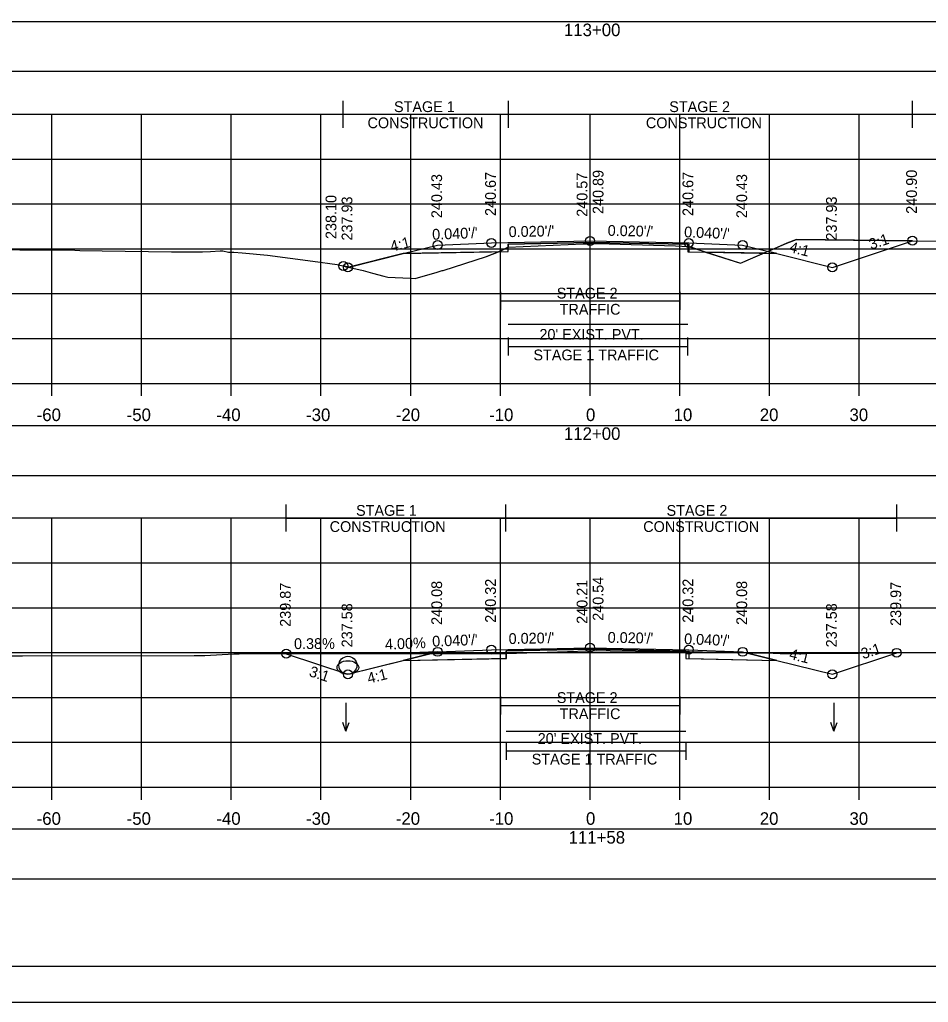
# Model space of a CAD drawing. Extents: x 1369627 to 1374022, y 380035 to 398173.
# Drawn here: x 1370115.7 to 1370216.9, y 381101.6 to 381211.1 of the extents above; entities that cross this region are included whole.
import ezdxf

# ---------------------------------------------------------------- set-up
doc = ezdxf.new("R2010")
doc.units = 0
for name, color, linetype in [('Default', 7, 'Continuous'), ('R_Alt Surface', 7, 'Continuous'), ('R_Axis', 7, 'Continuous'), ('R_Axis Annot', 7, 'Continuous'), ('R_Border', 7, 'Continuous'), ('R_Drive', 7, 'Continuous'), ('R_Exist Surface', 7, 'Continuous'), ('R_Fin Surface', 7, 'Continuous'), ('R_Grid', 7, 'Continuous'), ('R_MOT', 7, 'Continuous'), ('R_No Plot', 7, 'Continuous'), ('R_Water', 7, 'Continuous'), ('R_Water Annot', 7, 'Continuous'), ('R_Xsect Elev', 7, 'Continuous'), ('R_Xsect Slope', 7, 'Continuous'), ('T_Vehicle Path Lt Major', 7, 'Continuous'), ('T_Vehicle Path Lt Minor', 7, 'Continuous'), ('T_Vehicle Path Rt', 7, 'Continuous')]:
    doc.layers.add(name, color=color, linetype=linetype)

msp = doc.modelspace()

# ---------------------------------------------------------------- linework, layer by layer
at = {"layer": 'Default'}
for points in [[(1370029.24, 381205.33), (1370329.24, 381205.33), (1370329.24, 381210.85), (1370029.24, 381210.85)], [(1370029.24, 381160.29), (1370329.24, 381160.29), (1370329.24, 381165.82), (1370029.24, 381165.82)], [(1370029.24, 381115.34), (1370329.24, 381115.34), (1370329.24, 381120.87), (1370029.24, 381120.87)]]:
    msp.add_lwpolyline(points, close=True, dxfattribs=at)
msp.add_lwpolyline([(1370170.12, 381177.15), (1370190.12, 381177.15)], dxfattribs=at)
at = {"layer": 'R_Alt Surface'}
for points in [[(1370158.41, 381185.02), (1370170.12, 381185.25), (1370170.12, 381186.08), (1370179.24, 381186.27), (1370190.12, 381186.05), (1370190.12, 381185.22), (1370200.07, 381185.02)], [(1370158.41, 381139.67), (1370169.9, 381139.9), (1370169.9, 381140.73), (1370179.24, 381140.92), (1370189.9, 381140.71), (1370189.9, 381139.87), (1370200.07, 381139.67)]]:
    msp.add_lwpolyline(points, dxfattribs=at)
at = {"layer": 'R_Axis'}
for p, q in [((1370029.24, 381170.55), (1370329.24, 381170.55)), ((1370119.24, 381169.15), (1370119.24, 381170.55)), ((1370129.24, 381169.15), (1370129.24, 381170.55)), ((1370139.24, 381169.15), (1370139.24, 381170.55)), ((1370149.24, 381169.15), (1370149.24, 381170.55)), ((1370159.24, 381169.15), (1370159.24, 381170.55)), ((1370169.24, 381169.15), (1370169.24, 381170.55)), ((1370179.24, 381169.15), (1370179.24, 381170.55)), ((1370189.24, 381169.15), (1370189.24, 381170.55)), ((1370199.24, 381169.15), (1370199.24, 381170.55)), ((1370209.24, 381169.15), (1370209.24, 381170.55)), ((1370029.24, 381125.55), (1370329.24, 381125.55)), ((1370119.24, 381124.15), (1370119.24, 381125.55)), ((1370129.24, 381124.15), (1370129.24, 381125.55)), ((1370139.24, 381124.15), (1370139.24, 381125.55)), ((1370149.24, 381124.15), (1370149.24, 381125.55)), ((1370159.24, 381124.15), (1370159.24, 381125.55)), ((1370169.24, 381124.15), (1370169.24, 381125.55)), ((1370179.24, 381124.15), (1370179.24, 381125.55)), ((1370189.24, 381124.15), (1370189.24, 381125.55)), ((1370199.24, 381124.15), (1370199.24, 381125.55)), ((1370209.24, 381124.15), (1370209.24, 381125.55))]:
    msp.add_line(p, q, dxfattribs=at)
at = {"layer": 'R_Border'}
msp.add_line((1370337.42, 381105.55), (1370021.24, 381105.55), dxfattribs=at)
at = {"layer": 'R_Drive'}
for p, q in [((1370158.24, 381140.47), (1370145.37, 381140.42)), ((1370162.24, 381140.63), (1370158.24, 381140.47))]:
    msp.add_line(p, q, dxfattribs=at)
at = {"layer": 'R_Exist Surface'}
for points in [[(1370110.35, 381185.6), (1370115.66, 381185.45), (1370118.26, 381185.42), (1370121.8, 381185.38), (1370122.35, 381185.36), (1370124.85, 381185.33), (1370132.59, 381185.21), (1370136.02, 381185.23), (1370136.91, 381185.26), (1370137.99, 381185.33), (1370138.17, 381185.31), (1370138.32, 381185.32), (1370138.95, 381185.18), (1370139.54, 381185.17), (1370140.46, 381185.1), (1370143.28, 381184.85), (1370148.32, 381184.18), (1370151.06, 381183.79), (1370152.46, 381183.48), (1370153.96, 381183.12), (1370154.99, 381182.84), (1370156.25, 381182.49), (1370156.68, 381182.38), (1370159.18, 381182.28), (1370159.75, 381182.25), (1370162.2, 381182.96), (1370162.74, 381183.12), (1370162.78, 381183.13), (1370162.85, 381183.15), (1370167.68, 381184.7), (1370169.45, 381185.4), (1370170.09, 381185.72), (1370178.46, 381186.1), (1370180.12, 381186.15), (1370188.77, 381185.87), (1370190.22, 381185.82), (1370191.01, 381185.53), (1370196.02, 381183.94), (1370201.18, 381186.18), (1370202.23, 381186.6), (1370253.06, 381186)], [(1370114.47, 381140.2), (1370115.96, 381140.2), (1370135.09, 381140.21), (1370136.29, 381140.21), (1370139.54, 381140.4), (1370139.54, 381140.4), (1370140.14, 381140.41), (1370169.1, 381140.46), (1370169.91, 381140.46), (1370169.92, 381140.46), (1370178.97, 381140.74), (1370179.9, 381140.78), (1370181.47, 381140.76), (1370189.99, 381140.63), (1370190.13, 381140.62), (1370190.26, 381140.62), (1370190.57, 381140.61), (1370191.04, 381140.6), (1370191.36, 381140.6), (1370191.77, 381140.59), (1370192.82, 381140.57), (1370194.21, 381140.55), (1370195.32, 381140.54), (1370197.22, 381140.52), (1370197.78, 381140.51), (1370199.66, 381140.47), (1370200.43, 381140.46), (1370201.53, 381140.46), (1370202.68, 381140.46), (1370203.31, 381140.46), (1370209.13, 381140.49), (1370217.1, 381140.54)]]:
    msp.add_lwpolyline(points, dxfattribs=at)
at = {"layer": 'R_Fin Surface'}
for points in [[(1370151.73, 381183.64), (1370152.24, 381183.47), (1370158.41, 381185.02), (1370162.24, 381185.97), (1370168.24, 381186.21), (1370179.24, 381186.43), (1370190.24, 381186.21), (1370196.24, 381185.97), (1370200.05, 381185.02), (1370206.24, 381183.47), (1370215.17, 381186.45)], [(1370145.37, 381140.42), (1370152.24, 381138.13), (1370158.41, 381139.67), (1370162.24, 381140.63), (1370168.24, 381140.87), (1370179.24, 381141.09), (1370190.24, 381140.87), (1370196.24, 381140.63), (1370200.05, 381139.67), (1370206.24, 381138.13), (1370213.41, 381140.52)]]:
    msp.add_lwpolyline(points, dxfattribs=at)
at = {"layer": 'R_Grid'}
for p, q in [((1370029.24, 381200.55), (1370329.24, 381200.55)), ((1370119.24, 381170.55), (1370119.24, 381200.55)), ((1370129.24, 381170.55), (1370129.24, 381200.55)), ((1370139.24, 381170.55), (1370139.24, 381200.55)), ((1370149.24, 381170.55), (1370149.24, 381200.55)), ((1370159.24, 381170.55), (1370159.24, 381200.55)), ((1370169.24, 381170.55), (1370169.24, 381200.55)), ((1370179.24, 381170.55), (1370179.24, 381200.55)), ((1370189.24, 381170.55), (1370189.24, 381200.55)), ((1370199.24, 381170.55), (1370199.24, 381200.55)), ((1370209.24, 381170.55), (1370209.24, 381200.55)), ((1370029.24, 381195.55), (1370329.24, 381195.55)), ((1370029.24, 381190.55), (1370329.24, 381190.55)), ((1370029.24, 381185.55), (1370329.24, 381185.55)), ((1370029.24, 381180.55), (1370329.24, 381180.55)), ((1370029.24, 381175.55), (1370329.24, 381175.55)), ((1370029.24, 381170.55), (1370329.24, 381170.55)), ((1370029.24, 381155.55), (1370329.24, 381155.55)), ((1370119.24, 381125.55), (1370119.24, 381155.55)), ((1370129.24, 381125.55), (1370129.24, 381155.55)), ((1370139.24, 381125.55), (1370139.24, 381155.55)), ((1370149.24, 381125.55), (1370149.24, 381155.55)), ((1370159.24, 381125.55), (1370159.24, 381155.55)), ((1370169.24, 381125.55), (1370169.24, 381155.55)), ((1370179.24, 381125.55), (1370179.24, 381155.55)), ((1370189.24, 381125.55), (1370189.24, 381155.55)), ((1370199.24, 381125.55), (1370199.24, 381155.55)), ((1370209.24, 381125.55), (1370209.24, 381155.55)), ((1370029.24, 381150.55), (1370329.24, 381150.55)), ((1370029.24, 381145.55), (1370329.24, 381145.55)), ((1370029.24, 381140.55), (1370329.24, 381140.55)), ((1370029.24, 381135.55), (1370329.24, 381135.55)), ((1370029.24, 381130.55), (1370329.24, 381130.55)), ((1370029.24, 381125.55), (1370329.24, 381125.55))]:
    msp.add_line(p, q, dxfattribs=at)
at = {"layer": 'R_MOT'}
for p, q in [((1370151.73, 381199.04), (1370151.73, 381202.04)), ((1370170.14, 381199.04), (1370170.14, 381202.04)), ((1370215.17, 381199.04), (1370215.17, 381202.04)), ((1370151.73, 381200.54), (1370215.17, 381200.54)), ((1370169.24, 381180.74), (1370169.24, 381178.74)), ((1370189.24, 381180.74), (1370189.24, 381178.74)), ((1370169.24, 381179.74), (1370189.24, 381179.74)), ((1370170.09, 381175.66), (1370170.09, 381173.66)), ((1370190.09, 381175.66), (1370190.09, 381173.66)), ((1370170.09, 381174.66), (1370190.09, 381174.66)), ((1370145.37, 381154.04), (1370145.37, 381157.04)), ((1370169.84, 381154.04), (1370169.84, 381157.04)), ((1370213.41, 381154.04), (1370213.41, 381157.04)), ((1370145.37, 381155.54), (1370213.41, 381155.54)), ((1370169.24, 381135.66), (1370169.24, 381133.66)), ((1370189.24, 381135.66), (1370189.24, 381133.66)), ((1370169.24, 381134.66), (1370189.24, 381134.66)), ((1370169.9, 381130.61), (1370169.9, 381128.61)), ((1370189.9, 381130.61), (1370189.9, 381128.61)), ((1370169.9, 381129.61), (1370189.9, 381129.61))]:
    msp.add_line(p, q, dxfattribs=at)
at = {"layer": 'R_No Plot'}
msp.add_line((1370008.84, 381101.57), (1370342.17, 381101.57), dxfattribs=at)
for points in [[(1370008.83, 381314.9), (1370342.17, 381314.9), (1370342.17, 381101.56), (1370008.83, 381101.56)], [(1370255.16, 381311.01), (1370274.78, 381311.01), (1370274.78, 381301.13), (1370290.89, 381301.13), (1370314.09, 381301.13), (1370314.09, 381268.46), (1370337.3, 381268.46), (1370337.42, 381105.55), (1370021.24, 381105.55), (1370021.24, 381311.01)]]:
    msp.add_lwpolyline(points, close=True, dxfattribs=at)
for points in [[(1370158.41, 381185.02), (1370168.24, 381185.21), (1370170.09, 381185.25), (1370170.09, 381186.08), (1370179.24, 381186.27), (1370190.24, 381186.05), (1370190.24, 381185.22), (1370190.24, 381185.22), (1370200.05, 381185.02)], [(1370158.41, 381139.67), (1370168.24, 381139.87), (1370169.92, 381139.9), (1370169.92, 381140.73), (1370179.24, 381140.92), (1370190.24, 381140.7), (1370190.24, 381139.87), (1370190.24, 381139.87), (1370200.05, 381139.67)], [(1370169.9, 381131.78), (1370189.9, 381131.78)]]:
    msp.add_lwpolyline(points, dxfattribs=at)
for centre, radius in [((1370162.24, 381185.97), 0.5), ((1370168.24, 381186.21), 0.5), ((1370179.24, 381186.43), 0.5), ((1370190.24, 381186.21), 0.5), ((1370196.24, 381185.97), 0.5), ((1370215.17, 381186.45), 0.5), ((1370151.73, 381183.64), 0.5), ((1370152.24, 381183.47), 0.5), ((1370206.24, 381183.47), 0.5), ((1370179.24, 381141.09), 0.5), ((1370145.37, 381140.42), 0.5), ((1370162.24, 381140.63), 0.5), ((1370168.24, 381140.87), 0.5), ((1370190.24, 381140.87), 0.5), ((1370196.24, 381140.63), 0.5), ((1370213.41, 381140.52), 0.5), ((1370152.24, 381139.13), 1), ((1370152.24, 381138.13), 0.5), ((1370206.24, 381138.13), 0.5)]:
    msp.add_circle(centre, radius, dxfattribs=at)
at = {"layer": 'R_Water'}
msp.add_ellipse((1370152.24, 381138.88), major_axis=(1.21, 0), ratio=0.62069, dxfattribs=at)
at = {"layer": 'R_Water Annot'}
for p, q in [((1370152.02, 381134.93), (1370152.02, 381131.78)), ((1370206.42, 381134.93), (1370206.42, 381131.78)), ((1370152.02, 381131.78), (1370151.67, 381132.75)), ((1370152.02, 381131.78), (1370152.37, 381132.75)), ((1370206.42, 381131.78), (1370206.07, 381132.75)), ((1370206.42, 381131.78), (1370206.77, 381132.75))]:
    msp.add_line(p, q, dxfattribs=at)
at = {"layer": 'R_Xsect Elev'}
for p, q in [((1370179.24, 381186.12), (1370179.24, 381196.12)), ((1370179.24, 381140.75), (1370179.24, 381150.75))]:
    msp.add_line(p, q, dxfattribs=at)
at = {"layer": 'T_Vehicle Path Lt Major'}
msp.add_lwpolyline([(1370162.24, 381140.63), (1370158.24, 381140.47), (1370145.37, 381140.42), (1370152.24, 381138.13)], close=True, dxfattribs=at)
at = {"layer": 'T_Vehicle Path Lt Minor'}
for p, q in [((1370145.37, 381140.42), (1370161.53, 381140.45)), ((1370161.53, 381140.45), (1370162.24, 381140.63))]:
    msp.add_line(p, q, dxfattribs=at)
msp.add_lwpolyline([(1370162.24, 381140.63), (1370158.24, 381140.47), (1370145.37, 381140.42)], dxfattribs=at)
at = {"layer": 'T_Vehicle Path Rt'}
for p, q in [((1370179.24, 381186.27), (1370170.12, 381186.08)), ((1370170.12, 381186.08), (1370170.12, 381185.72)), ((1370170.12, 381185.25), (1370170.12, 381185.72)), ((1370179.24, 381186.12), (1370179.24, 381186.27)), ((1370190.12, 381186.05), (1370179.24, 381186.27)), ((1370179.24, 381186.27), (1370179.24, 381186.12)), ((1370190.12, 381185.82), (1370190.12, 381186.05)), ((1370190.12, 381185.82), (1370190.12, 381185.22)), ((1370158.41, 381185.02), (1370152.36, 381183.5)), ((1370169.01, 381185.23), (1370158.41, 381185.02)), ((1370169.01, 381185.23), (1370170.12, 381185.25)), ((1370190.12, 381185.22), (1370192.1, 381185.18)), ((1370198.58, 381185.05), (1370192.11, 381185.18)), ((1370199.08, 381185.26), (1370198.58, 381185.05)), ((1370198.58, 381185.05), (1370200.05, 381185.02)), ((1370199.08, 381185.26), (1370200.05, 381185.02)), ((1370200.05, 381185.02), (1370199.08, 381185.26)), ((1370152.36, 381183.5), (1370151.73, 381183.64)), ((1370161.53, 381140.45), (1370145.37, 381140.42)), ((1370158.41, 381139.67), (1370161.53, 381140.45)), ((1370161.53, 381140.45), (1370158.41, 381139.67)), ((1370189.9, 381140.71), (1370179.24, 381140.92)), ((1370179.24, 381140.92), (1370179.24, 381140.75)), ((1370179.24, 381140.75), (1370179.24, 381140.92)), ((1370189.9, 381140.63), (1370189.9, 381140.71)), ((1370189.9, 381140.63), (1370189.9, 381139.87)), ((1370196.62, 381140.53), (1370200.05, 381139.67)), ((1370200.05, 381139.67), (1370196.62, 381140.53)), ((1370189.9, 381139.87), (1370200.05, 381139.67))]:
    msp.add_line(p, q, dxfattribs=at)
for points in [[(1370215.17, 381186.45), (1370202.23, 381186.6), (1370201.18, 381186.18), (1370199.08, 381185.26)], [(1370200.05, 381185.02), (1370206.24, 381183.47), (1370215.17, 381186.45)], [(1370170.12, 381185.72), (1370170.09, 381185.72), (1370169.45, 381185.4), (1370169.01, 381185.23)], [(1370170.12, 381185.72), (1370178.46, 381186.1), (1370179.24, 381186.12)], [(1370179.24, 381186.12), (1370180.12, 381186.15), (1370188.77, 381185.87), (1370190.12, 381185.82)], [(1370192.1, 381185.18), (1370191.01, 381185.53), (1370190.22, 381185.82), (1370190.12, 381185.82)], [(1370152.36, 381183.5), (1370152.46, 381183.48), (1370153.96, 381183.12), (1370154.99, 381182.84), (1370156.25, 381182.49), (1370156.68, 381182.38), (1370159.18, 381182.28), (1370159.75, 381182.25), (1370162.2, 381182.96), (1370162.74, 381183.12), (1370162.78, 381183.13), (1370162.85, 381183.15), (1370167.68, 381184.7), (1370169.01, 381185.23)], [(1370192.1, 381185.18), (1370192.1, 381185.18)], [(1370192.11, 381185.18), (1370196.02, 381183.94), (1370198.58, 381185.05)], [(1370151.73, 381183.64), (1370152.24, 381183.47), (1370152.36, 381183.5)], [(1370145.37, 381140.42), (1370152.24, 381138.13), (1370158.41, 381139.67)], [(1370158.41, 381139.67), (1370168.24, 381139.87), (1370169.9, 381139.9), (1370169.9, 381140.46)], [(1370169.9, 381140.46), (1370169.1, 381140.46), (1370161.53, 381140.45)], [(1370179.24, 381140.92), (1370169.9, 381140.73), (1370169.9, 381140.46), (1370169.92, 381140.46)], [(1370169.92, 381140.46), (1370178.97, 381140.74), (1370179.24, 381140.75)], [(1370179.24, 381140.75), (1370179.9, 381140.78), (1370181.47, 381140.76), (1370189.9, 381140.63)], [(1370190.24, 381140.62), (1370190.13, 381140.62), (1370189.99, 381140.63), (1370189.9, 381140.63)], [(1370196.62, 381140.53), (1370195.32, 381140.54), (1370194.21, 381140.55), (1370192.82, 381140.57), (1370191.77, 381140.59), (1370191.36, 381140.6), (1370191.04, 381140.6), (1370190.57, 381140.61), (1370190.26, 381140.62), (1370190.24, 381140.62)], [(1370213.41, 381140.52), (1370209.13, 381140.49), (1370203.31, 381140.46), (1370202.68, 381140.46), (1370201.53, 381140.46), (1370200.43, 381140.46), (1370199.66, 381140.47), (1370197.78, 381140.51), (1370197.22, 381140.52), (1370196.62, 381140.53)], [(1370200.05, 381139.67), (1370206.24, 381138.13), (1370213.41, 381140.52)], [(1370200.05, 381139.67), (1370200.05, 381139.67)]]:
    msp.add_lwpolyline(points, dxfattribs=at)

# ---------------------------------------------------------------- texts
at = {"layer": 'R_Axis Annot'}
for s, height, p in [('113+00', 1.4, (1370176.32, 381209.25)), ("20' EXIST. PVT.", 1.2, (1370173.59, 381175.41)), ('-60', 1.4, (1370117.55, 381166.35)), ('-50', 1.4, (1370127.58, 381166.35)), ('-40', 1.4, (1370137.58, 381166.35)), ('-30', 1.4, (1370147.58, 381166.35)), ('-20', 1.4, (1370157.58, 381166.35)), ('-10', 1.4, (1370167.98, 381166.35)), ('0', 1.4, (1370178.78, 381166.35)), ('10', 1.4, (1370188.55, 381166.35)), ('20', 1.4, (1370198.15, 381166.35)), ('30', 1.4, (1370208.15, 381166.35)), ('112+00', 1.4, (1370176.32, 381164.25)), ("20' EXIST. PVT.", 1.2, (1370173.4, 381130.37)), ('-60', 1.4, (1370117.55, 381121.35)), ('-50', 1.4, (1370127.58, 381121.35)), ('-40', 1.4, (1370137.58, 381121.35)), ('-30', 1.4, (1370147.58, 381121.35)), ('-20', 1.4, (1370157.58, 381121.35)), ('-10', 1.4, (1370167.98, 381121.35)), ('0', 1.4, (1370178.78, 381121.35)), ('10', 1.4, (1370188.55, 381121.35)), ('20', 1.4, (1370198.15, 381121.35)), ('30', 1.4, (1370208.15, 381121.35)), ('111+58', 1.4, (1370176.84, 381119.25))]:
    msp.add_text(s, height=height, dxfattribs=at).set_placement(p)
at = {"layer": 'R_MOT'}
for s, p in [('STAGE 1', (1370157.38, 381200.79)), ('STAGE 2', (1370188.06, 381200.79)), ('CONSTRUCTION', (1370154.43, 381198.99)), ('CONSTRUCTION', (1370185.46, 381198.99)), ('STAGE 2', (1370175.52, 381180.01)), ('TRAFFIC', (1370175.85, 381178.21)), ('STAGE 1 TRAFFIC', (1370172.92, 381173.12)), ('STAGE 1', (1370153.15, 381155.79)), ('STAGE 2', (1370187.76, 381155.79)), ('CONSTRUCTION', (1370150.21, 381153.99)), ('CONSTRUCTION', (1370185.16, 381153.99)), ('STAGE 2', (1370175.52, 381134.93)), ('TRAFFIC', (1370175.85, 381133.13)), ('STAGE 1 TRAFFIC', (1370172.73, 381128.07))]:
    msp.add_text(s, height=1.2, dxfattribs=at).set_placement(p)
at = {"layer": 'R_Xsect Elev'}
for s, rotation, p in [('240.89', 90, (1370180.73, 381189.43)), ('240.90', 90, (1370215.67, 381189.45)), ('240.43', 90, (1370162.74, 381188.97)), ('240.67', 90, (1370168.74, 381189.21)), ('240.57', 90, (1370178.94, 381189.12)), ('240.67', 90, (1370190.74, 381189.21)), ('240.43', 90, (1370196.74, 381188.97)), ('238.10', 90, (1370150.96, 381186.64)), ('237.93', 90, (1370152.74, 381186.47)), ('237.93', 90, (1370206.74, 381186.47)), ('239.87', 90, (1370145.87, 381143.42)), ('240.08', 90, (1370162.74, 381143.63)), ('240.32', 90, (1370168.74, 381143.87)), ('240.21', 90, (1370178.94, 381143.75)), ('240.54', 90, (1370180.73, 381144.09)), ('240.32', 90, (1370190.74, 381143.87)), ('240.08', 90, (1370196.74, 381143.63)), ('239.97', 90, (1370213.91, 381143.52)), ('237.58', 90, (1370152.74, 381141.13)), ('237.58', 90, (1370206.74, 381141.13)), ('0.38%', 0.2198, (1370146.24, 381140.94)), ('4.00%', 2.2906, (1370156.4, 381140.87))]:
    msp.add_text(s, height=1.2, rotation=rotation, dxfattribs=at).set_placement(p)
at = {"layer": 'R_Xsect Slope'}
for s, rotation, p in [("0.040'/'", 2.2906, (1370161.66, 381186.55)), ("0.020'/'", 1.1458, (1370170.17, 381186.85)), ("0.020'/'", 358.8542, (1370181.19, 381187)), ("0.040'/'", 357.7094, (1370189.7, 381186.84)), ('4:1', 14.0362, (1370157.12, 381185.21)), ('3:1', 18.4349, (1370210.55, 381185.44)), ('4:1', 345.9638, (1370201.36, 381185.21)), ("0.040'/'", 2.2906, (1370161.66, 381141.2)), ("0.020'/'", 1.1458, (1370170.17, 381141.5)), ("0.020'/'", 358.8542, (1370181.19, 381141.65)), ("0.040'/'", 357.7094, (1370189.7, 381141.49)), ('3:1', 18.4349, (1370209.67, 381139.8)), ('4:1', 345.9638, (1370201.36, 381139.86)), ('3:1', 341.5651, (1370147.83, 381137.95)), ('4:1', 14.0362, (1370154.56, 381137.07))]:
    msp.add_text(s, height=1.2, rotation=rotation, dxfattribs=at).set_placement(p)

doc.saveas('drawing.dxf')
